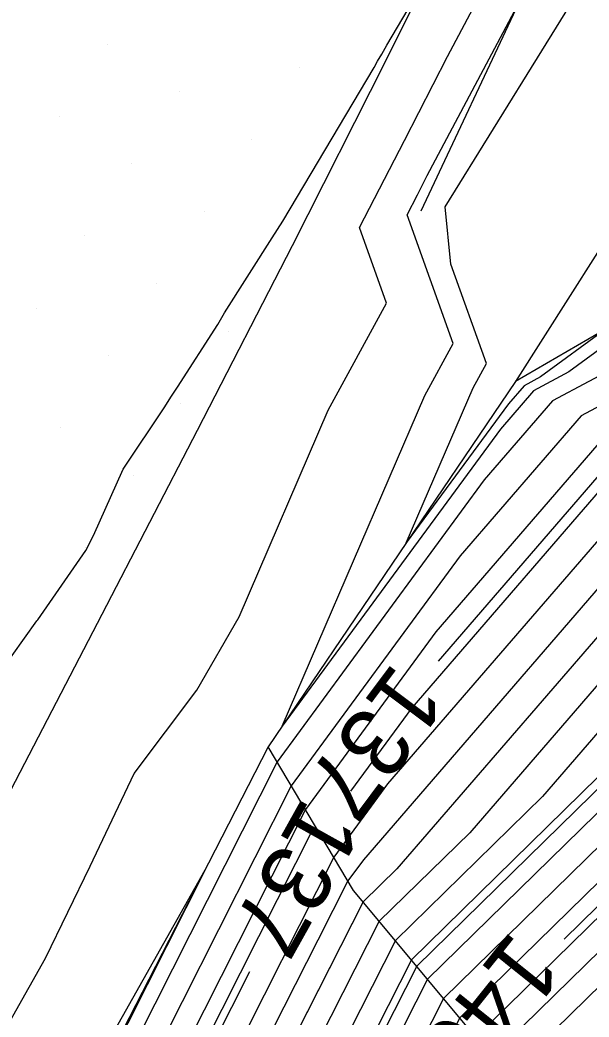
# Model space of a CAD drawing. Extents: x 2354170 to 2357230, y 866100 to 868290.
# Drawn here: x 2355800.25 to 2355816.7, y 867188.38 to 867217.21 of the extents above; entities that cross this region are included whole.
import ezdxf

# ---------------------------------------------------------------- set-up
doc = ezdxf.new("R2010")
doc.units = 0
for name, color, linetype in [('Default', 7, 'Continuous'), ('DTM Contours Major', 7, 'Continuous'), ('DTM Contours Major Text', 7, 'Continuous'), ('DTM Contours Minor', 7, 'Continuous'), ('DTM Contours Minor Text', 7, 'Continuous'), ('Exist DTM Scan Elevation Point', 7, 'Continuous'), ('Exist Roads EOP', 7, 'Continuous'), ('PH Exist DTM Breakline', 7, 'Continuous')]:
    doc.layers.add(name, color=color, linetype=linetype)

msp = doc.modelspace()

# ---------------------------------------------------------------- linework, layer by layer
at = {"layer": 'Default'}
for points in [[(2355893.622, 867243.598), (2355889.982, 867241.101), (2355889.24, 867240.755), (2355888.317, 867240.013), (2355883.291, 867236.704), (2355879.982, 867234.184), (2355877.66, 867232.335), (2355871.07, 867227.163), (2355867.252, 867222.414), (2355863.561, 867221.804), (2355862.562, 867221.812), (2355854.634, 867220.335), (2355852.369, 867220.205), (2355846.927, 867218.614), (2355843.575, 867218.004), (2355839.566, 867217.025), (2355835, 867214.798), (2355831.459, 867213.102), (2355824.689, 867208.477), (2355823.908, 867207.988), (2355818.123, 867204.897), (2355811.576, 867197.324), (2355809.803, 867194.911)], [(2355890.853, 867228.96), (2355889.84, 867228.439), (2355879.261, 867218.835), (2355878.875, 867218.843), (2355878.695, 867218.853), (2355871.273, 867219.787), (2355865.205, 867218.785), (2355861.905, 867218.808), (2355855.995, 867217.708), (2355851.727, 867217.463), (2355847.749, 867216.3), (2355842.368, 867215.322), (2355839.705, 867214.671), (2355836.673, 867213.191), (2355834.32, 867212.065), (2355829.823, 867208.993), (2355824.712, 867205.793), (2355820.598, 867203.595), (2355811.149, 867192.665), (2355810.172, 867191.708), (2355807.232, 867185.916)], [(2355794.19, 867178.04), (2355800.981, 867190.082), (2355802.273, 867192.74), (2355803.552, 867195.424), (2355805.365, 867197.828), (2355806.581, 867199.952), (2355809.155, 867205.925), (2355810.848, 867209.024), (2355810.066, 867211.206), (2355811.369, 867213.723), (2355812.607, 867216.153), (2355816.63, 867223.728)], [(2355889.202, 867221.359), (2355883.961, 867216.601), (2355879.001, 867216.7), (2355876.695, 867216.824), (2355870.976, 867217.544), (2355866.301, 867216.771), (2355861.467, 867216.806), (2355856.902, 867215.956), (2355851.298, 867215.634), (2355848.297, 867214.757), (2355841.564, 867213.533), (2355839.798, 867213.102), (2355837.787, 867212.121), (2355836.227, 867211.373), (2355833.245, 867209.336), (2355825.247, 867204.33), (2355822.248, 867202.727), (2355815.359, 867194.758), (2355811.102, 867190.592), (2355803.699, 867176.008), (2355798.513, 867166.821)], [(2355839.38, 867220.164), (2355832.771, 867216.939), (2355827.644, 867214.484), (2355826.273, 867213.548), (2355821.482, 867210.983), (2355819.989, 867210.523), (2355819.427, 867210.317), (2355817.198, 867208.276), (2355815.299, 867206.887), (2355814.823, 867206.632), (2355814.375, 867206.114), (2355811.418, 867202.091), (2355813.348, 867206.57), (2355813.733, 867207.273), (2355812.704, 867210.145), (2355812.539, 867211.81), (2355818.137, 867220.835)], [(2355839.426, 867219.379), (2355833.328, 867216.404), (2355828.598, 867214.139), (2355825.548, 867212.055), (2355820.593, 867209.403), (2355817.746, 867207.319), (2355815.648, 867206.198), (2355813.675, 867203.916), (2355807.68, 867195.759), (2355796.064, 867172.76)], [(2355839.473, 867218.595), (2355833.886, 867215.868), (2355829.552, 867213.793), (2355824.822, 867210.562), (2355821.882, 867208.988), (2355820.193, 867207.752), (2355816.473, 867205.764), (2355812.975, 867201.719), (2355808.09, 867195.071), (2355798.624, 867176.328)], [(2355799.303, 867197.829), (2355800.737, 867199.832), (2355800.759, 867199.864), (2355802.156, 867201.874), (2355802.372, 867202.302), (2355803.235, 867204.22), (2355804.44, 867206.026), (2355804.614, 867206.305), (2355804.801, 867206.59), (2355805.971, 867208.406), (2355806.166, 867208.744), (2355807.535, 867210.906), (2355807.848, 867211.389), (2355810.487, 867215.836), (2355810.585, 867216.016), (2355810.714, 867216.222), (2355810.854, 867216.481), (2355812.088, 867218.574)], [(2355851.941, 867218.377), (2355847.475, 867217.071), (2355842.771, 867216.216), (2355839.659, 867215.456), (2355836.115, 867213.727), (2355833.366, 867212.41), (2355828.112, 867208.821), (2355824.444, 867206.525), (2355819.773, 867204.029), (2355810.177, 867192.928), (2355809.729, 867192.319), (2355808.861, 867190.601), (2355800.343, 867173.818), (2355796.902, 867167.723)], [(2355839.519, 867217.81), (2355834.443, 867215.333), (2355830.505, 867213.447), (2355824.096, 867209.069), (2355823.171, 867208.574), (2355822.64, 867208.185), (2355817.298, 867205.33), (2355812.276, 867199.521), (2355808.5, 867194.383), (2355801.183, 867179.896), (2355796.986, 867171.627)], [(2355861.686, 867217.807), (2355856.449, 867216.832), (2355851.512, 867216.549), (2355848.023, 867215.528), (2355841.966, 867214.427), (2355839.752, 867213.886), (2355837.23, 867212.656), (2355835.274, 867211.719), (2355831.534, 867209.165), (2355824.979, 867205.062), (2355821.423, 867203.161), (2355813.254, 867193.712), (2355810.637, 867191.15), (2355802.581, 867175.278), (2355797.976, 867167.122)], [(2355847.201, 867217.842), (2355843.173, 867217.11), (2355839.612, 867216.24), (2355835.558, 867214.262), (2355832.413, 867212.756), (2355826.4, 867208.649), (2355824.176, 867207.256), (2355818.948, 867204.463), (2355810.877, 867195.126), (2355809.319, 867193.007), (2355806.302, 867187.032), (2355799.224, 867173.088)], [(2355900.516, 867217.349), (2355888.804, 867214.308), (2355888.58, 867214.362), (2355888.553, 867214.369), (2355879.127, 867214.557), (2355874.695, 867214.795), (2355870.68, 867215.3), (2355867.398, 867214.758), (2355861.03, 867214.804), (2355857.81, 867214.205), (2355850.87, 867213.806), (2355848.845, 867213.214), (2355840.76, 867211.744), (2355839.891, 867211.532), (2355838.902, 867211.05), (2355838.135, 867210.682), (2355836.668, 867209.68), (2355825.783, 867202.867), (2355823.898, 867201.86), (2355819.568, 867196.851), (2355812.032, 867189.476), (2355805.937, 867177.468), (2355799.587, 867166.22)], [(2355865.314, 867215.776), (2355861.249, 867215.805), (2355857.356, 867215.08), (2355851.084, 867214.72), (2355848.571, 867213.985), (2355841.162, 867212.639), (2355839.845, 867212.317), (2355838.345, 867211.585), (2355837.181, 867211.028), (2355834.957, 867209.508), (2355825.515, 867203.599), (2355823.073, 867202.294), (2355817.463, 867195.804), (2355811.567, 867190.034), (2355804.818, 867176.738), (2355799.05, 867166.52), (2355794.567, 867156.306)], [(2355904.86, 867213.863), (2355900.699, 867213.016), (2355895.115, 867211.566), (2355888.703, 867213.105), (2355887.921, 867213.312), (2355879.19, 867213.486), (2355873.695, 867213.781), (2355870.532, 867214.179), (2355867.946, 867213.752), (2355860.811, 867213.803), (2355858.264, 867213.329), (2355850.656, 867212.892), (2355849.119, 867212.443), (2355840.358, 867210.85), (2355839.938, 867210.748), (2355839.459, 867210.514), (2355839.088, 867210.337), (2355838.379, 867209.852), (2355826.051, 867202.136), (2355824.723, 867201.426), (2355821.673, 867197.897), (2355812.497, 867188.918), (2355807.056, 867178.198), (2355800.124, 867165.919)], [(2355909.953, 867213.315), (2355901.174, 867208.946), (2355900.861, 867208.951), (2355900.765, 867208.982), (2355888.826, 867211.849), (2355887.29, 867212.254), (2355879.253, 867212.414), (2355872.696, 867212.766), (2355870.384, 867213.057), (2355868.494, 867212.745), (2355860.592, 867212.802), (2355858.717, 867212.453), (2355850.442, 867211.978), (2355849.392, 867211.671), (2355840.27, 867210.013), (2355839.981, 867209.957), (2355839.395, 867209.588), (2355826.319, 867201.404), (2355825.548, 867200.992), (2355823.777, 867198.944), (2355812.962, 867188.359), (2355808.175, 867178.928), (2355800.661, 867165.619), (2355788.116, 867137.035)], [(2355896.716, 867208.727), (2355888.948, 867210.592), (2355886.659, 867211.196), (2355879.316, 867211.343), (2355871.696, 867211.752), (2355870.235, 867211.936), (2355869.042, 867211.738), (2355860.373, 867211.801), (2355859.171, 867211.577), (2355850.228, 867211.064), (2355849.666, 867210.9), (2355844.787, 867210.013), (2355839.981, 867209.088), (2355830.213, 867202.942), (2355826.587, 867200.673), (2355826.373, 867200.558), (2355825.882, 867199.99), (2355813.427, 867187.801), (2355809.598, 867180.257)], [(2355908.104, 867206.23), (2355900.74, 867206.348), (2355898.475, 867207.078), (2355889.071, 867209.336), (2355886.027, 867210.139), (2355879.379, 867210.271), (2355870.696, 867210.737), (2355870.087, 867210.814), (2355869.59, 867210.732), (2355860.154, 867210.8), (2355859.625, 867210.702), (2355850.013, 867210.15), (2355849.94, 867210.128), (2355849.305, 867210.013), (2355839.981, 867208.219), (2355827.504, 867200.369), (2355826.87, 867200.005), (2355825.618, 867198.719), (2355813.892, 867187.243), (2355810.413, 867180.388), (2355801.735, 867165.017), (2355789.965, 867138.2)], [(2355909.526, 867204.905), (2355900.68, 867205.047), (2355897.33, 867206.125), (2355889.194, 867208.079), (2355885.396, 867209.081), (2355879.442, 867209.2), (2355870.304, 867209.69), (2355869.982, 867209.72), (2355869.723, 867209.754), (2355859.981, 867209.819), (2355859.794, 867209.826), (2355849.981, 867209.307), (2355849.066, 867209.098), (2355839.981, 867207.349), (2355828.826, 867200.331), (2355827.162, 867199.378), (2355823.88, 867196.004), (2355814.357, 867186.685), (2355811.532, 867181.118), (2355802.272, 867164.717), (2355790.89, 867138.782)], [(2355806.885, 867189.686), (2355803.742, 867183.464), (2355798.105, 867172.358), (2355795.828, 867168.324), (2355791.74, 867159.01), (2355782.533, 867140.748), (2355782.216, 867139.426), (2355781.025, 867137.757), (2355777.743, 867125.852), (2355777.141, 867124.36), (2355776.695, 867123.33), (2355773.972, 867114.296), (2355774.008, 867108.754), (2355774.452, 867106.396), (2355774.058, 867100.55), (2355774.719, 867097.019)]]:
    msp.add_lwpolyline(points, dxfattribs=at)
at = {"layer": 'DTM Contours Major'}
msp.add_lwpolyline([(2355908.088, 867210.332), (2355903.484, 867208.041), (2355900.82, 867208.083), (2355900.001, 867208.347), (2355888.907, 867211.011), (2355886.869, 867211.549), (2355879.295, 867211.7), (2355872.029, 867212.09), (2355870.285, 867212.309), (2355868.859, 867212.074), (2355860.446, 867212.135), (2355859.02, 867211.869), (2355850.299, 867211.369), (2355849.575, 867211.157), (2355843.282, 867210.013), (2355839.981, 867209.378), (2355833.274, 867205.158), (2355826.498, 867200.916), (2355826.098, 867200.703), (2355825.181, 867199.641), (2355815.979, 867190.636)], dxfattribs=at)
at = {"layer": 'DTM Contours Minor'}
for points in [[(2355839.395, 867219.902), (2355832.957, 867216.761), (2355827.962, 867214.369), (2355826.031, 867213.05), (2355819.734, 867209.679), (2355816.115, 867207.031), (2355815.098, 867206.487), (2355814.142, 867205.381), (2355807.831, 867196.794), (2355811.95, 867206.355), (2355812.771, 867207.857), (2355811.439, 867211.576), (2355811.739, 867212.156), (2355812.024, 867212.715), (2355814.711, 867217.774)], [(2355851.727, 867217.463), (2355847.749, 867216.3), (2355842.368, 867215.322), (2355839.705, 867214.671), (2355836.673, 867213.191), (2355834.32, 867212.065), (2355829.823, 867208.993), (2355824.712, 867205.793), (2355820.598, 867203.595), (2355811.149, 867192.665), (2355810.172, 867191.708), (2355801.462, 867174.548), (2355797.439, 867167.422), (2355794.598, 867160.95)], [(2355839.55, 867217.287), (2355834.815, 867214.976), (2355831.141, 867213.217), (2355824.119, 867208.42), (2355823.819, 867208.232), (2355817.848, 867205.041), (2355812.342, 867198.673)], [(2355821.717, 867200.262), (2355818.165, 867196.153), (2355811.722, 867189.848), (2355805.191, 867176.981), (2355799.229, 867166.42)], [(2355808.747, 867193.873), (2355802.889, 867182.275), (2355797.732, 867172.114)], [(2355776.191, 867139.194), (2355777.931, 867142.357), (2355778.789, 867143.807), (2355779.479, 867145.398), (2355780.266, 867147.011), (2355791.662, 867167.537), (2355792.065, 867168.366), (2355792.476, 867169.231), (2355792.93, 867170.142), (2355793.405, 867171.02), (2355793.851, 867171.808), (2355805.599, 867192.638), (2355797.773, 867177.142)]]:
    msp.add_lwpolyline(points, dxfattribs=at)
at = {"layer": 'Exist DTM Scan Elevation Point'}
for p, q in [((2355802.78, 867216.512), (2355802.78, 867216.512)), ((2355808.329, 867215.838), (2355808.329, 867215.838)), ((2355804.865, 867215.133), (2355804.865, 867215.133)), ((2355801.4, 867214.427), (2355801.4, 867214.427)), ((2355806.95, 867213.753), (2355806.95, 867213.753)), ((2355803.485, 867213.048), (2355803.485, 867213.048)), ((2355805.57, 867211.668), (2355805.57, 867211.668)), ((2355802.106, 867210.963), (2355802.106, 867210.963)), ((2355804.191, 867209.583), (2355804.191, 867209.583)), ((2355800.726, 867208.878), (2355800.726, 867208.878)), ((2355806.276, 867208.204), (2355806.276, 867208.204)), ((2355802.811, 867207.498), (2355802.811, 867207.498)), ((2355804.896, 867206.119), (2355804.896, 867206.119)), ((2355801.432, 867205.413), (2355801.432, 867205.413)), ((2355803.517, 867204.034), (2355803.517, 867204.034)), ((2355802.138, 867201.949), (2355802.138, 867201.949)), ((2355800.758, 867199.864), (2355800.758, 867199.864))]:
    msp.add_line(p, q, dxfattribs=at)
at = {"layer": 'Exist Roads EOP'}
msp.add_lwpolyline([(2355813.497, 867221.407), (2355810.825, 867216.035), (2355808.117, 867210.681), (2355805.375, 867205.344), (2355802.61, 867200.019), (2355799.852, 867194.69)], dxfattribs=at)
at = {"layer": 'PH Exist DTM Breakline'}
for points in [[(2355811.849, 867211.686), (2355817.979, 867224.727), (2355829.499, 867248.735), (2355839.894, 867270.689), (2355851.24, 867293.799), (2355862.749, 867318.08), (2355876.826, 867345.326), (2355890.013, 867372.875), (2355903.761, 867402.067), (2355914.899, 867426.456), (2355928.99, 867455.255), (2355942.69, 867484.773), (2355956.499, 867513.133), (2355969.182, 867537.082), (2355982.971, 867566.052), (2355998.996, 867596.514), (2356011.903, 867622.861), (2356025.098, 867650.837), (2356037.687, 867675.504), (2356043.457, 867686.025)], [(2355936.09, 867438.303), (2355927.484, 867419.754), (2355917.493, 867399.398), (2355906.524, 867377.369), (2355894.853, 867350.857), (2355879.995, 867321.23), (2355863.115, 867287.664), (2355850.542, 867264.615), (2355840.828, 867244.102), (2355832.579, 867229.834), (2355827.11, 867223.26), (2355822.604, 867217.038), (2355818.459, 867212.87), (2355814.58, 867206.759)], [(2355831.416, 867218.241), (2355826.866, 867214.766), (2355819.66, 867209.703), (2355814.58, 867206.759), (2355807.423, 867196.191), (2355777.725, 867138.32), (2355772.697, 867125.289), (2355770.777, 867118.239), (2355768.861, 867107.369), (2355768.994, 867100.721), (2355770.764, 867093.15), (2355775.146, 867086.03), (2355779.107, 867080.342), (2355796.5, 867062.628), (2355807.459, 867054.221), (2355818.108, 867047.383)], [(2355827.395, 867174.399), (2355816.367, 867184.273), (2355809.895, 867192.041), (2355807.423, 867196.191)]]:
    msp.add_lwpolyline(points, dxfattribs=at)

# ---------------------------------------------------------------- texts
at = {"layer": 'Default'}
msp.add_text('137', height=2, rotation=240.8138, dxfattribs=at).set_placement((2355808.459, 867194.811))
at = {"layer": 'DTM Contours Major Text'}
msp.add_text('140', height=2, rotation=231.2594, dxfattribs=at).set_placement((2355814.479, 867190.939))
at = {"layer": 'DTM Contours Minor Text'}
msp.add_text('137', height=2, rotation=233.1635, dxfattribs=at).set_placement((2355811.061, 867198.691))

doc.saveas('drawing.dxf')
